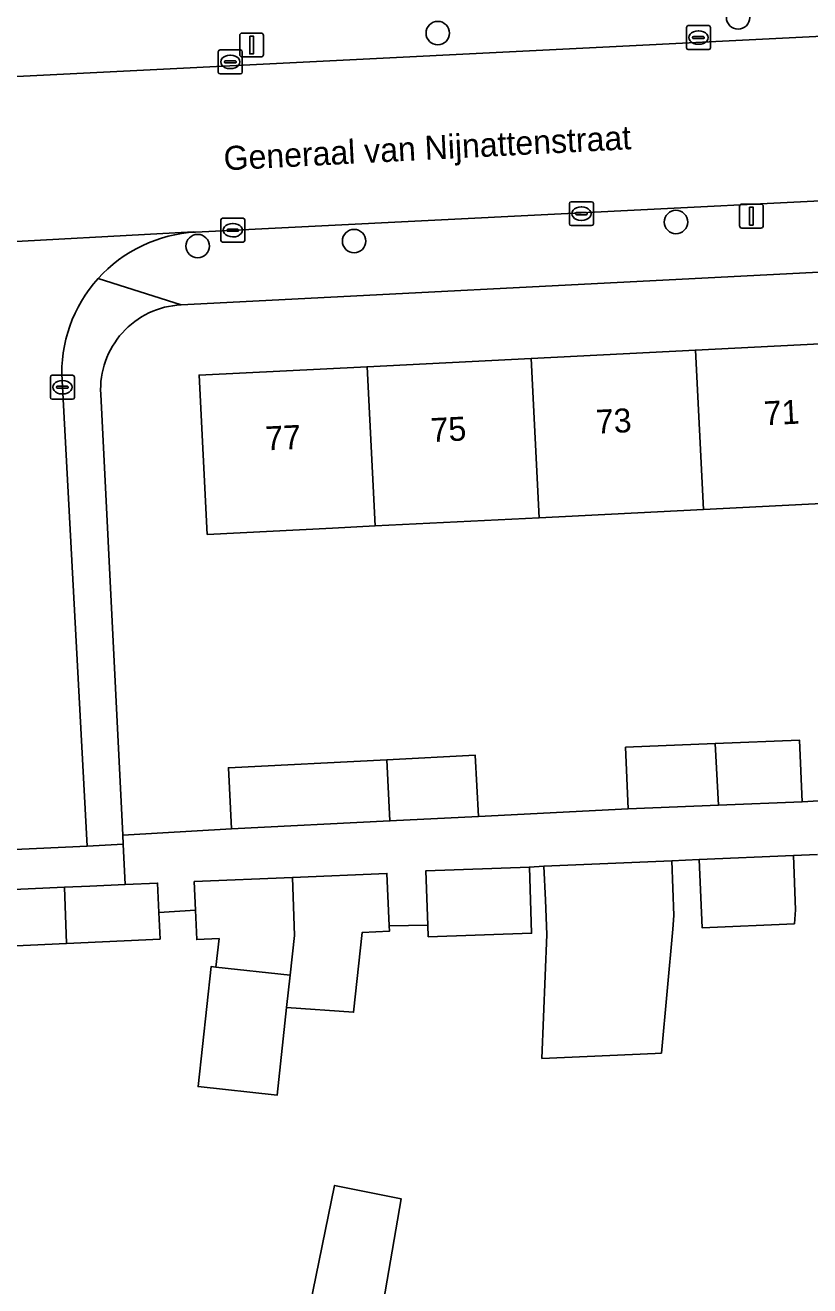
# Model space of a CAD drawing. Extents: x 161084 to 161928, y 385354 to 386522.
# Drawn here: x 161693.3 to 161726.1, y 385815.8 to 385868.4 of the extents above; entities that cross this region are included whole.
import ezdxf

# ---------------------------------------------------------------- set-up
doc = ezdxf.new("R2010")
doc.units = 0
for name, color, linetype in [('IMGEO_Boom', 7, 'Continuous'), ('IMGEO_Erf', 7, 'Continuous'), ('IMGEO_Kolk', 7, 'Continuous'), ('IMGEO_Lichtmast', 7, 'Continuous'), ('IMGEO_Openbare_ruimte_label', 7, 'Continuous'), ('IMGEO_Pand', 7, 'Continuous'), ('IMGEO_Pand_nummerreeks', 7, 'Continuous'), ('IMGEO_Rijbaan_lokaal_open', 7, 'Continuous'), ('IMGEO_Voetpad_open', 7, 'Continuous')]:
    doc.layers.add(name, color=color, linetype=linetype)

msp = doc.modelspace()

# ---------------------------------------------------------------- linework, layer by layer
at = {"layer": 'IMGEO_Boom'}
for centre in [(161723.084, 385868.743), (161710.551, 385868.089), (161720.491, 385860.206), (161707.059, 385859.411), (161700.531, 385859.203)]:
    msp.add_circle(centre, 0.489, dxfattribs=at)
at = {"layer": 'IMGEO_Erf'}
for points in [[(161749.199, 385849.603), (161745.494, 385849.416), (161742.193, 385849.25), (161735.341, 385848.904), (161728.49, 385848.559), (161721.639, 385848.214), (161714.788, 385847.869), (161707.936, 385847.523), (161706.164, 385847.434), (161700.928, 385847.17), (161700.593, 385853.817), (161707.601, 385854.17), (161714.453, 385854.516), (161721.304, 385854.861), (161728.155, 385855.206), (161735.006, 385855.552), (161741.858, 385855.897), (161748.864, 385856.25), (161748.728, 385859.25), (161699.837, 385856.751)], [(161696.486, 385853.029), (161697.406, 385834.619), (161701.94, 385834.886), (161701.811, 385837.436), (161708.428, 385837.77), (161712.118, 385837.957), (161712.247, 385835.405), (161718.493, 385835.717), (161718.387, 385838.289), (161722.131, 385838.444), (161725.644, 385838.589), (161725.751, 385836.017), (161732.195, 385836.407), (161732.089, 385838.979), (161735.833, 385839.134), (161739.346, 385839.279), (161739.453, 385836.707), (161740.994, 385837.039), (161740.94, 385839.593), (161742.678, 385839.63), (161746.608, 385839.713), (161746.662, 385837.159), (161749.82, 385837.226), (161749.199, 385849.603)], [(161726.401, 385833.82), (161725.401, 385833.776), (161725.478, 385831.5), (161725.432, 385830.925), (161721.582, 385830.758), (161721.458, 385833.605), (161720.324, 385833.556), (161720.402, 385831.267), (161720.363, 385830.705), (161719.883, 385825.526), (161719.619, 385825.514), (161714.899, 385825.305), (161715.104, 385830.476), (161715.042, 385831.907), (161714.981, 385833.323), (161714.373, 385833.29), (161714.469, 385830.532), (161710.15, 385830.382), (161710.133, 385830.867), (161708.522, 385830.841), (161708.532, 385830.612), (161707.398, 385830.563), (161707.034, 385827.23), (161704.243, 385827.428), (161703.844, 385823.772), (161700.545, 385824.132), (161701.091, 385829.136), (161701.292, 385829.114), (161701.422, 385830.307), (161700.493, 385830.268), (161700.441, 385831.486), (161698.912, 385831.399), (161698.963, 385830.284), (161695.05, 385830.106), (161691.134, 385829.927)], [(161704.819, 385813.062), (161706.242, 385820.006), (161709.021, 385819.448), (161708.067, 385813.873)]]:
    msp.add_lwpolyline(points, dxfattribs=at)
msp.add_arc((161700.014, 385853.222), 3.533, 92.8739, 183.1313, dxfattribs=at)
at = {"layer": 'IMGEO_Kolk'}
for p, q in [((161720.929, 385867.475), (161720.929, 385868.327)), ((161721.004, 385868.401), (161721.856, 385868.401)), ((161721.93, 385868.327), (161721.93, 385867.475)), ((161721.188, 385867.895), (161721.188, 385867.907)), ((161721.626, 385867.858), (161721.228, 385867.858)), ((161721.231, 385867.944), (161721.629, 385867.944)), ((161721.417, 385868.181), (161721.442, 385868.181)), ((161721.672, 385867.907), (161721.672, 385867.895)), ((161701.392, 385866.461), (161701.392, 385867.313)), ((161701.467, 385867.387), (161702.319, 385867.387)), ((161701.88, 385867.167), (161701.905, 385867.167)), ((161702.393, 385867.313), (161702.393, 385866.461)), ((161721.856, 385867.401), (161721.004, 385867.401)), ((161721.44, 385867.621), (161721.415, 385867.621)), ((161701.651, 385866.881), (161701.651, 385866.893)), ((161702.089, 385866.844), (161701.691, 385866.844)), ((161701.694, 385866.93), (161702.092, 385866.93)), ((161702.135, 385866.893), (161702.135, 385866.881)), ((161702.319, 385866.387), (161701.467, 385866.387)), ((161701.903, 385866.607), (161701.878, 385866.607)), ((161716.044, 385860.129), (161716.044, 385860.981)), ((161716.119, 385861.055), (161716.971, 385861.055)), ((161717.045, 385860.981), (161717.045, 385860.129)), ((161701.572, 385860.365), (161702.424, 385860.365)), ((161716.303, 385860.549), (161716.303, 385860.561)), ((161716.741, 385860.512), (161716.343, 385860.512)), ((161716.346, 385860.598), (161716.744, 385860.598)), ((161716.532, 385860.835), (161716.557, 385860.835)), ((161716.787, 385860.561), (161716.787, 385860.549)), ((161701.497, 385859.439), (161701.497, 385860.291)), ((161701.756, 385859.859), (161701.756, 385859.871)), ((161702.194, 385859.822), (161701.796, 385859.822)), ((161701.799, 385859.908), (161702.197, 385859.908)), ((161701.985, 385860.145), (161702.01, 385860.145)), ((161702.24, 385859.871), (161702.24, 385859.859)), ((161702.498, 385860.291), (161702.498, 385859.439)), ((161716.971, 385860.055), (161716.119, 385860.055)), ((161716.555, 385860.275), (161716.53, 385860.275)), ((161702.424, 385859.365), (161701.572, 385859.365)), ((161702.008, 385859.585), (161701.983, 385859.585)), ((161694.385, 385852.887), (161694.385, 385853.739)), ((161694.46, 385853.813), (161695.312, 385853.813)), ((161694.873, 385853.593), (161694.898, 385853.593)), ((161695.386, 385853.739), (161695.386, 385852.887)), ((161694.644, 385853.307), (161694.644, 385853.319)), ((161695.082, 385853.27), (161694.684, 385853.27)), ((161694.687, 385853.356), (161695.085, 385853.356)), ((161694.896, 385853.033), (161694.871, 385853.033)), ((161695.128, 385853.319), (161695.128, 385853.307)), ((161695.312, 385852.813), (161694.46, 385852.813))]:
    msp.add_line(p, q, dxfattribs=at)
for points in [[(161720.929, 385867.475), (161720.929, 385868.327)], [(161721.004, 385868.401), (161721.856, 385868.401)], [(161721.93, 385868.327), (161721.93, 385867.475)], [(161701.392, 385866.461), (161701.392, 385867.313)], [(161701.467, 385867.387), (161702.319, 385867.387)], [(161702.393, 385867.313), (161702.393, 385866.461)], [(161721.856, 385867.401), (161721.004, 385867.401)], [(161702.319, 385866.387), (161701.467, 385866.387)], [(161716.044, 385860.129), (161716.044, 385860.981)], [(161716.119, 385861.055), (161716.971, 385861.055)], [(161717.045, 385860.981), (161717.045, 385860.129)], [(161701.572, 385860.365), (161702.424, 385860.365)], [(161701.497, 385859.439), (161701.497, 385860.291)], [(161702.498, 385860.291), (161702.498, 385859.439)], [(161716.971, 385860.055), (161716.119, 385860.055)], [(161702.424, 385859.365), (161701.572, 385859.365)], [(161694.385, 385852.887), (161694.385, 385853.739)], [(161694.46, 385853.813), (161695.312, 385853.813)], [(161695.386, 385853.739), (161695.386, 385852.887)], [(161695.312, 385852.813), (161694.46, 385852.813)]]:
    msp.add_lwpolyline(points, dxfattribs=at)
for centre, radius, start, end in [((161721.006, 385868.325), 0.0765, 91.552, 178.448), ((161721.006, 385868.325), 0.0765, 91.552, 178.448), ((161721.854, 385868.325), 0.0765, 1.552, 88.448), ((161721.854, 385868.325), 0.0765, 1.552, 88.448), ((161721.228, 385867.904), 0.0403, 85.8775, 175.7526), ((161721.225, 385867.894), 0.0366, 178.938, 274.7102), ((161721.629, 385867.901), 0.043, 264.8664, 352.4533), ((161721.633, 385867.906), 0.0386, 1.7309, 96.639), ((161701.469, 385867.311), 0.0765, 91.552, 178.448), ((161701.469, 385867.311), 0.0765, 91.552, 178.448), ((161702.317, 385867.311), 0.0765, 1.552, 88.448), ((161702.317, 385867.311), 0.0765, 1.552, 88.448), ((161721.006, 385867.477), 0.0765, 181.552, 268.448), ((161721.006, 385867.477), 0.0765, 181.552, 268.448), ((161721.854, 385867.477), 0.0765, 271.552, 358.448), ((161721.854, 385867.477), 0.0765, 271.552, 358.448), ((161701.691, 385866.89), 0.0403, 85.8775, 175.7526), ((161701.688, 385866.88), 0.0366, 178.938, 274.7102), ((161702.092, 385866.887), 0.043, 264.8664, 352.4533), ((161702.096, 385866.892), 0.0386, 1.7309, 96.639), ((161701.469, 385866.463), 0.0765, 181.552, 268.448), ((161701.469, 385866.463), 0.0765, 181.552, 268.448), ((161702.317, 385866.463), 0.0765, 271.552, 358.448), ((161702.317, 385866.463), 0.0765, 271.552, 358.448), ((161716.121, 385860.979), 0.0765, 91.552, 178.448), ((161716.121, 385860.979), 0.0765, 91.552, 178.448), ((161716.969, 385860.979), 0.0765, 1.552, 88.448), ((161716.969, 385860.979), 0.0765, 1.552, 88.448), ((161701.574, 385860.289), 0.0765, 91.552, 178.448), ((161701.574, 385860.289), 0.0765, 91.552, 178.448), ((161702.422, 385860.289), 0.0765, 1.552, 88.448), ((161702.422, 385860.289), 0.0765, 1.552, 88.448), ((161716.343, 385860.558), 0.0403, 85.8775, 175.7526), ((161716.34, 385860.548), 0.0366, 178.938, 274.7102), ((161716.744, 385860.555), 0.043, 264.8664, 352.4533), ((161716.748, 385860.56), 0.0386, 1.7309, 96.639), ((161701.796, 385859.868), 0.0403, 85.8775, 175.7526), ((161701.793, 385859.858), 0.0366, 178.938, 274.7102), ((161702.197, 385859.865), 0.043, 264.8664, 352.4533), ((161702.201, 385859.87), 0.0386, 1.7309, 96.639), ((161716.121, 385860.131), 0.0765, 181.552, 268.448), ((161716.121, 385860.131), 0.0765, 181.552, 268.448), ((161716.969, 385860.131), 0.0765, 271.552, 358.448), ((161716.969, 385860.131), 0.0765, 271.552, 358.448), ((161701.574, 385859.441), 0.0765, 181.552, 268.448), ((161701.574, 385859.441), 0.0765, 181.552, 268.448), ((161702.422, 385859.441), 0.0765, 271.552, 358.448), ((161702.422, 385859.441), 0.0765, 271.552, 358.448), ((161694.462, 385853.737), 0.0765, 91.552, 178.448), ((161694.462, 385853.737), 0.0765, 91.552, 178.448), ((161695.31, 385853.737), 0.0765, 1.552, 88.448), ((161695.31, 385853.737), 0.0765, 1.552, 88.448), ((161694.684, 385853.316), 0.0403, 85.8775, 175.7526), ((161694.681, 385853.306), 0.0366, 178.938, 274.7102), ((161695.085, 385853.313), 0.043, 264.8664, 352.4533), ((161695.089, 385853.318), 0.0386, 1.7309, 96.639), ((161694.462, 385852.889), 0.0765, 181.552, 268.448), ((161694.462, 385852.889), 0.0765, 181.552, 268.448), ((161695.31, 385852.889), 0.0765, 271.552, 358.448), ((161695.31, 385852.889), 0.0765, 271.552, 358.448)]:
    msp.add_arc(centre, radius, start, end, dxfattribs=at)
for centre, major_axis, ratio, start_param, end_param in [((161721.416, 385867.901), (-0.387, 0.002), 0.722429, 4.712389, 7.853982), ((161721.441, 385867.901), (-0.39, 0.002), 0.717154, 1.570796, 4.712389), ((161701.879, 385866.887), (-0.387, 0.002), 0.722429, 4.712389, 7.853982), ((161701.904, 385866.887), (-0.39, 0.002), 0.717154, 1.570796, 4.712389), ((161716.531, 385860.555), (-0.387, 0.002), 0.722429, 4.712389, 7.853982), ((161716.556, 385860.555), (-0.39, 0.002), 0.717154, 1.570796, 4.712389), ((161701.984, 385859.865), (-0.387, 0.002), 0.722429, 4.712389, 7.853982), ((161702.009, 385859.865), (-0.39, 0.002), 0.717154, 1.570796, 4.712389), ((161694.872, 385853.313), (-0.387, 0.002), 0.722429, 4.712389, 7.853982), ((161694.897, 385853.313), (-0.39, 0.002), 0.717154, 1.570796, 4.712389)]:
    msp.add_ellipse(centre, major_axis=major_axis, ratio=ratio, start_param=start_param, end_param=end_param, dxfattribs=at)
at = {"layer": 'IMGEO_Lichtmast'}
for p, q in [((161702.284, 385867.193), (161702.284, 385867.993)), ((161702.284, 385867.993), (161702.284, 385867.193)), ((161702.384, 385868.093), (161703.174, 385868.093)), ((161703.174, 385868.093), (161702.384, 385868.093)), ((161703.274, 385867.993), (161703.274, 385867.193)), ((161703.274, 385867.193), (161703.274, 385867.993)), ((161703.174, 385867.093), (161702.384, 385867.093)), ((161702.384, 385867.093), (161703.174, 385867.093)), ((161723.142, 385860.053), (161723.142, 385860.853)), ((161723.142, 385860.853), (161723.142, 385860.053)), ((161723.242, 385860.953), (161724.032, 385860.953)), ((161724.032, 385860.953), (161723.242, 385860.953)), ((161724.132, 385860.853), (161724.132, 385860.053)), ((161724.132, 385860.053), (161724.132, 385860.853)), ((161724.032, 385859.953), (161723.242, 385859.953)), ((161723.242, 385859.953), (161724.032, 385859.953))]:
    msp.add_line(p, q, dxfattribs=at)
for points in [[(161702.704, 385867.968), (161702.854, 385867.968), (161702.854, 385867.218), (161702.704, 385867.218), (161702.704, 385867.968)], [(161723.562, 385860.828), (161723.712, 385860.828), (161723.712, 385860.078), (161723.562, 385860.078), (161723.562, 385860.828)]]:
    msp.add_lwpolyline(points, dxfattribs=at)
for centre, start, end in [((161702.384, 385867.993), 90, 180), ((161702.384, 385867.993), 90, 180), ((161703.174, 385867.993), 0, 90), ((161703.174, 385867.993), 360, 90), ((161702.384, 385867.193), 180, 270), ((161702.384, 385867.193), 180, 270), ((161703.174, 385867.193), 270, 0), ((161703.174, 385867.193), 270, 0), ((161723.242, 385860.853), 90, 180), ((161723.242, 385860.853), 90, 180), ((161724.032, 385860.853), 0, 90), ((161724.032, 385860.853), 360, 90), ((161723.242, 385860.053), 180, 270), ((161723.242, 385860.053), 180, 270), ((161724.032, 385860.053), 270, 0), ((161724.032, 385860.053), 270, 0)]:
    msp.add_arc(centre, 0.1, start, end, dxfattribs=at)
at = {"layer": 'IMGEO_Pand'}
for points in [[(161721.639, 385848.214), (161728.49, 385848.559), (161728.155, 385855.206), (161721.304, 385854.861)], [(161714.788, 385847.869), (161721.639, 385848.214), (161721.304, 385854.861), (161714.453, 385854.516)], [(161707.601, 385854.17), (161700.593, 385853.817), (161700.928, 385847.17), (161706.164, 385847.434), (161707.936, 385847.523)], [(161714.453, 385854.516), (161707.601, 385854.17), (161707.936, 385847.523), (161714.788, 385847.869)], [(161722.261, 385835.872), (161722.131, 385838.444), (161718.387, 385838.289), (161718.493, 385835.717)], [(161722.131, 385838.444), (161722.261, 385835.872), (161725.751, 385836.017), (161725.644, 385838.589)], [(161708.428, 385837.77), (161701.811, 385837.436), (161701.94, 385834.886), (161708.556, 385835.219)], [(161708.556, 385835.219), (161712.247, 385835.405), (161712.118, 385837.957), (161708.428, 385837.77)], [(161720.363, 385830.705), (161720.402, 385831.267), (161720.324, 385833.556), (161714.981, 385833.323), (161715.042, 385831.907), (161715.104, 385830.476), (161714.899, 385825.305), (161719.619, 385825.514), (161719.883, 385825.526)], [(161725.401, 385833.776), (161721.458, 385833.605), (161721.582, 385830.758), (161725.432, 385830.925), (161725.478, 385831.5)], [(161708.429, 385833.027), (161704.489, 385832.858), (161704.572, 385830.442), (161704.39, 385828.776), (161704.243, 385827.428), (161707.034, 385827.23), (161707.398, 385830.563), (161708.532, 385830.612), (161708.522, 385830.841)], [(161714.373, 385833.29), (161710.055, 385833.14), (161710.107, 385831.623), (161710.133, 385830.867), (161710.15, 385830.382), (161714.469, 385830.532)], [(161698.856, 385832.625), (161697.509, 385832.564), (161696.024, 385832.496), (161694.97, 385832.448), (161695.05, 385830.106), (161698.963, 385830.284), (161698.912, 385831.399)], [(161704.489, 385832.858), (161700.389, 385832.682), (161700.441, 385831.486), (161700.493, 385830.268), (161701.422, 385830.307), (161701.292, 385829.114), (161704.39, 385828.776), (161704.572, 385830.442)], [(161691.028, 385832.268), (161691.081, 385831.09), (161691.134, 385829.927), (161695.05, 385830.106), (161694.97, 385832.448)], [(161704.243, 385827.428), (161704.39, 385828.776), (161701.292, 385829.114), (161701.091, 385829.136), (161700.545, 385824.132), (161703.844, 385823.772)], [(161705.334, 385812.975), (161707.403, 385812.626), (161707.643, 385812.586), (161707.866, 385813.907), (161708.067, 385813.873), (161709.021, 385819.448), (161706.242, 385820.006), (161704.819, 385813.062)]]:
    msp.add_lwpolyline(points, close=True, dxfattribs=at)
at = {"layer": 'IMGEO_Rijbaan_lokaal_open'}
msp.add_lwpolyline([(161744.42, 385868.879), (161740.131, 385868.633), (161734.108, 385868.334), (161676.856, 385865.472), (161677.201, 385858.564), (161681.762, 385858.793), (161681.959, 385858.799), (161700.362, 385859.79), (161700.443, 385859.785), (161744.826, 385862.006)], close=True, dxfattribs=at)
msp.add_lwpolyline([(161700.443, 385859.785), (161700.362, 385859.79), (161681.959, 385858.799), (161682.472, 385858.781), (161682.981, 385858.718), (161683.483, 385858.61), (161683.973, 385858.457), (161684.447, 385858.261), (161684.902, 385858.024), (161685.334, 385857.747), (161685.739, 385857.432), (161686.115, 385857.083), (161686.457, 385856.701), (161686.765, 385856.29), (161687.034, 385855.853), (161687.264, 385855.395), (161687.451, 385854.917), (161687.595, 385854.425), (161687.695, 385853.921), (161687.749, 385853.411), (161688.946, 385833.839), (161695.915, 385834.165), (161694.87, 385853.589)], dxfattribs=at)
for centre, radius, start, end in [((161700.75, 385853.903), 5.89, 92.9901, 138.0152), ((161700.743, 385853.908), 5.881, 138.0008, 183.105)]:
    msp.add_arc(centre, radius, start, end, dxfattribs=at)
at = {"layer": 'IMGEO_Voetpad_open'}
for points in [[(161634.352, 385863.328), (161674.089, 385865.328), (161676.856, 385865.472), (161734.108, 385868.334)], [(161769.578, 385863.247), (161747.657, 385862.15), (161744.826, 385862.006), (161700.443, 385859.785)], [(161696.372, 385857.843), (161699.837, 385856.751), (161748.728, 385859.25), (161750.164, 385859.323), (161770.281, 385860.351), (161773.499, 385861.891)], [(161699.837, 385856.751), (161696.372, 385857.843)], [(161694.87, 385853.589), (161695.915, 385834.165), (161697.425, 385834.24), (161697.406, 385834.619), (161696.486, 385853.029)], [(161732.195, 385836.407), (161725.751, 385836.017), (161722.261, 385835.872), (161718.493, 385835.717), (161712.247, 385835.405), (161708.556, 385835.219), (161701.94, 385834.886), (161697.406, 385834.619), (161697.425, 385834.24), (161697.509, 385832.564), (161698.856, 385832.625), (161698.912, 385831.399), (161700.441, 385831.486), (161700.389, 385832.682), (161704.489, 385832.858), (161708.429, 385833.027), (161708.522, 385830.841), (161710.133, 385830.867), (161710.107, 385831.623), (161710.055, 385833.14), (161714.373, 385833.29), (161714.981, 385833.323), (161720.324, 385833.556), (161721.458, 385833.605), (161725.401, 385833.776), (161726.401, 385833.82)], [(161691.028, 385832.268), (161694.97, 385832.448), (161696.024, 385832.496), (161697.509, 385832.564), (161697.425, 385834.24), (161695.915, 385834.165), (161688.946, 385833.839)]]:
    msp.add_lwpolyline(points, dxfattribs=at)
for centre, radius, start, end in [((161700.75, 385853.903), 5.89, 92.9901, 138.0152), ((161700.743, 385853.908), 5.881, 138.0008, 183.105), ((161700.014, 385853.222), 3.533, 92.8739, 183.1313)]:
    msp.add_arc(centre, radius, start, end, dxfattribs=at)

# ---------------------------------------------------------------- texts
at = {"layer": 'IMGEO_Openbare_ruimte_label'}
msp.add_text('Generaal van Nijnattenstraat', height=1, rotation=2.9797, dxfattribs=at).set_placement((161701.639, 385862.361))
at = {"layer": 'IMGEO_Pand_nummerreeks'}
for s, p in [('73', (161717.173, 385851.369)), ('71', (161724.181, 385851.721)), ('75', (161710.277, 385851.021)), ('77', (161703.381, 385850.673))]:
    msp.add_text(s, height=1, rotation=2.8854, dxfattribs=at).set_placement(p)

doc.saveas('drawing.dxf')
